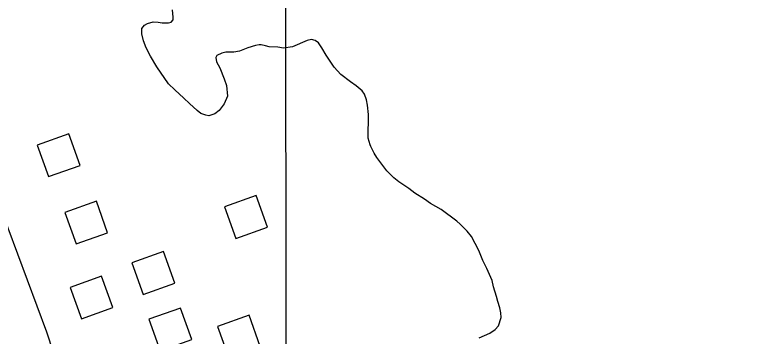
# Model space of a CAD drawing. Extents: x 3324104 to 3361979, y 612876 to 638273.
# Drawn here: x 3354198 to 3355096, y 628333 to 628717 of the extents above; entities that cross this region are included whole.
import ezdxf

# ---------------------------------------------------------------- set-up
doc = ezdxf.new("R2010")
doc.units = 0
for name, color, linetype in [('V-BLDG-OTLN', 7, 'Continuous'), ('V-GRID-MAJR', 7, 'Continuous'), ('V-ROAD-CNTR', 7, 'Continuous'), ('V-SITE-VEGE', 7, 'Continuous')]:
    doc.layers.add(name, color=color, linetype=linetype)

msp = doc.modelspace()

# ---------------------------------------------------------------- linework, layer by layer
at = {"layer": 'V-BLDG-OTLN'}
for points in [[(3354224.7815129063, 628561.7008499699), (3354238.245485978, 628524.034925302), (3354275.911410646, 628537.499898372), (3354262.4464375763, 628575.1648230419)], [(3354257.6734471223, 628481.428010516), (3354271.137420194, 628443.7620858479), (3354308.803344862, 628457.227058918), (3354295.338371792, 628494.891983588)], [(3354448.541065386, 628488.0379972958), (3354462.005038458, 628450.372072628), (3354499.6709631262, 628463.837045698), (3354486.205990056, 628501.501970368)], [(3354337.7722869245, 628421.149131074), (3354351.2362599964, 628383.4832064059), (3354388.902184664, 628396.9481794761), (3354375.437211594, 628434.613104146)], [(3354264.0104344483, 628392.017189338), (3354277.47440752, 628354.3512646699), (3354315.140332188, 628367.8162377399), (3354301.6753591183, 628405.48116241)], [(3354358.0842462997, 628353.940265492), (3354371.548219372, 628316.2743408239), (3354409.2141440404, 628329.7393138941), (3354395.74917097, 628367.4042385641)], [(3354439.9460825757, 628345.549282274), (3354453.410055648, 628307.8833576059), (3354491.0759803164, 628321.3483306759), (3354477.611007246, 628359.0132553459)]]:
    msp.add_lwpolyline(points, close=True, dxfattribs=at)
at = {"layer": 'V-GRID-MAJR'}
msp.add_spline([(3354542.616, 618302.879), (3354530.278, 624362.207), (3354517.935, 630423.471), (3354505.593, 636484.758), (3354505.589, 636486.671)], degree=3, dxfattribs=at)
at = {"layer": 'V-ROAD-CNTR'}
msp.add_lwpolyline([(3352021.669919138, 630244.3314847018), (3352651.576659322, 629771.2004309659), (3353683.701595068, 628994.406984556), (3353943.466075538, 628801.207370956), (3354006.796948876, 628745.308482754), (3354059.1348442, 628688.893595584), (3354091.2187800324, 628651.604670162), (3354110.90474066, 628626.3357207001), (3354134.3076938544, 628589.8627936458), (3354154.4086536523, 628550.804871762), (3354177.8066068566, 628494.1439850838), (3354235.960490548, 628339.1242951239), (3354477.50400746, 627603.751765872), (3354685.0655923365, 626987.3719986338), (3354756.401449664, 626784.518404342), (3354958.966044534, 626210.0795532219), (3355169.511623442, 625581.390810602), (3355397.2941678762, 624912.6781480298), (3355884.2421939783, 623441.7630898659)], dxfattribs=at)
at = {"layer": 'V-SITE-VEGE'}
for p, q in [((3354387.193, 628714.098), (3354386.1180000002, 628722.775)), ((3354384.756, 628708.22), (3354387.1520000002, 628710.9480000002)), ((3354387.1520000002, 628710.948), (3354387.193, 628714.098)), ((3354349.522, 628694.476), (3354349.6, 628700.778)), ((3354349.6, 628700.778), (3354352.801, 628704.677)), ((3354352.801, 628704.677), (3354356.3680000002, 628706.602)), ((3354356.3680000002, 628706.602), (3354363.09, 628708.488)), ((3354363.09, 628708.488), (3354368.9990000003, 628708.415)), ((3354368.9990000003, 628708.415), (3354374.11, 628707.563)), ((3354374.11, 628707.563), (3354381.594, 628707.47)), ((3354381.594, 628707.47), (3354384.756, 628708.22)), ((3354351.7830000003, 628686.1730000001), (3354349.522, 628694.476)), ((3354354.826, 628677.469), (3354351.7830000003, 628686.1730000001)), ((3354547.187, 628686.503), (3354529.363, 628678.843)), ((3354552.323, 628687.617), (3354547.187, 628686.503)), ((3354556.64, 628686.384), (3354552.323, 628687.617)), ((3354560.546, 628683.578), (3354556.64, 628686.384)), ((3354564.41, 628677.6209999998), (3354560.546, 628683.578)), ((3354359.823, 628667.559), (3354354.826, 628677.469)), ((3354466.268, 628673.719), (3354459.557, 628672.622)), ((3354476.164, 628677.5369999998), (3354466.268, 628673.719)), ((3354485.2630000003, 628680.574), (3354476.164, 628677.5369999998)), ((3354489.605, 628681.307), (3354485.2630000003, 628680.574)), ((3354491.969, 628681.279), (3354489.605, 628681.307)), ((3354497.47, 628680.029), (3354491.969, 628681.279)), ((3354501.787, 628678.79), (3354497.47, 628680.029)), ((3354512.023, 628678.272), (3354501.787, 628678.79)), ((3354518.7090000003, 628677.402), (3354512.023, 628678.272)), ((3354529.363, 628678.843), (3354518.7090000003, 628677.4020000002)), ((3354569.8170000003, 628668.886), (3354564.41, 628677.6209999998)), ((3354367.544, 628654.855), (3354359.823, 628667.559)), ((3354439.022, 628668.542), (3354437.809, 628666.1950000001)), ((3354437.809, 628666.1950000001), (3354438.927, 628661.059)), ((3354444.963, 628671.2269999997), (3354439.022, 628668.5419999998)), ((3354450.099, 628672.3449999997), (3354444.963, 628671.2269999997)), ((3354459.557, 628672.622), (3354450.099, 628672.345)), ((3354579.095, 628654.589), (3354569.8170000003, 628668.886)), ((3354438.927, 628661.059), (3354442.778, 628653.919)), ((3354381.477, 628634.5899999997), (3354367.544, 628654.855)), ((3354442.778, 628653.919), (3354448.131, 628640.8529999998)), ((3354587.258, 628645.819), (3354579.095, 628654.5889999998)), ((3354448.131, 628640.8529999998), (3354450.785, 628632.5459999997)), ((3354598.966, 628637.009), (3354587.258, 628645.8190000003)), ((3354388.87, 628627.408), (3354381.477, 628634.5899999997)), ((3354450.785, 628632.5459999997), (3354451.811, 628619.9289999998)), ((3354605.606, 628632.198), (3354598.966, 628637.009)), ((3354612.62, 628626.2019999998), (3354605.606, 628632.198)), ((3354399.782, 628617.8169999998), (3354388.87, 628627.408)), ((3354451.811, 628619.9289999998), (3354447.758, 628610.917)), ((3354615.33, 628622.229), (3354612.62, 628626.2019999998)), ((3354618.005, 628615.4990000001), (3354615.33, 628622.229)), ((3354406.401, 628611.431), (3354399.782, 628617.8169999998)), ((3354415.75, 628603.0430000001), (3354406.401, 628611.431)), ((3354447.758, 628610.917), (3354442.147, 628603.1079999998)), ((3354619.106, 628609.181), (3354618.005, 628615.4990000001)), ((3354420.041, 628599.443), (3354415.75, 628603.0430000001)), ((3354442.147, 628603.1079999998), (3354436.972, 628598.838)), ((3354620.151, 628598.138), (3354619.106, 628609.181)), ((3354425.9250000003, 628597.4010000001), (3354420.041, 628599.443)), ((3354429.4620000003, 628596.567), (3354425.9250000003, 628597.4010000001)), ((3354436.972, 628598.838), (3354429.4620000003, 628596.567)), ((3354619.799, 628569.777), (3354620.151, 628598.138)), ((3354622.0640000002, 628561.87), (3354619.799, 628569.777)), ((3354623.221, 628559.885), (3354622.0640000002, 628561.87)), ((3354627.063, 628551.96), (3354623.221, 628559.885)), ((3354630.149, 628546.799), (3354627.063, 628551.96)), ((3354642.165, 628530.892), (3354630.149, 628546.799)), ((3354650.332, 628522.518), (3354642.165, 628530.892)), ((3354656.577, 628517.713), (3354650.332, 628522.5179999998)), ((3354668.301, 628510.08), (3354656.577, 628517.7130000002)), ((3354675.715, 628504.473), (3354668.301, 628510.08)), ((3354687.049, 628497.2409999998), (3354675.715, 628504.473)), ((3354694.471, 628492.0289999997), (3354687.049, 628497.2409999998)), ((3354706.986, 628484.781), (3354694.471, 628492.029)), ((3354725.7290000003, 628471.154), (3354706.986, 628484.781)), ((3354729.623, 628467.559), (3354725.7290000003, 628471.154)), ((3354738.185, 628459.179), (3354729.623, 628467.559)), ((3354743.227, 628452.814), (3354738.185, 628459.179)), ((3354752.0810000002, 628436.158), (3354743.227, 628452.814)), ((3354756.656, 628423.89), (3354752.0810000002, 628436.158)), ((3354761.659, 628414.3709999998), (3354756.656, 628423.89)), ((3354767.785, 628400.113), (3354761.659, 628414.3709999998)), ((3354769.661, 628392.605), (3354767.785, 628400.113)), ((3354773.065, 628381.138), (3354769.661, 628392.605)), ((3354774.566, 628375.209), (3354773.065, 628381.138)), ((3354777.23, 628367.693), (3354774.566, 628375.209)), ((3354778.338, 628361.77), (3354777.23, 628367.693)), ((3354778.664, 628356.2490000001), (3354778.338, 628361.77)), ((3354775.3850000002, 628346.0480000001), (3354778.664, 628356.2490000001)), ((3354765.037, 628337.509), (3354771.394, 628341.763)), ((3354771.394, 628341.763), (3354775.3850000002, 628346.0480000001)), ((3354752.36, 628331.757), (3354765.037, 628337.509))]:
    msp.add_line(p, q, dxfattribs=at)

doc.saveas('drawing.dxf')
